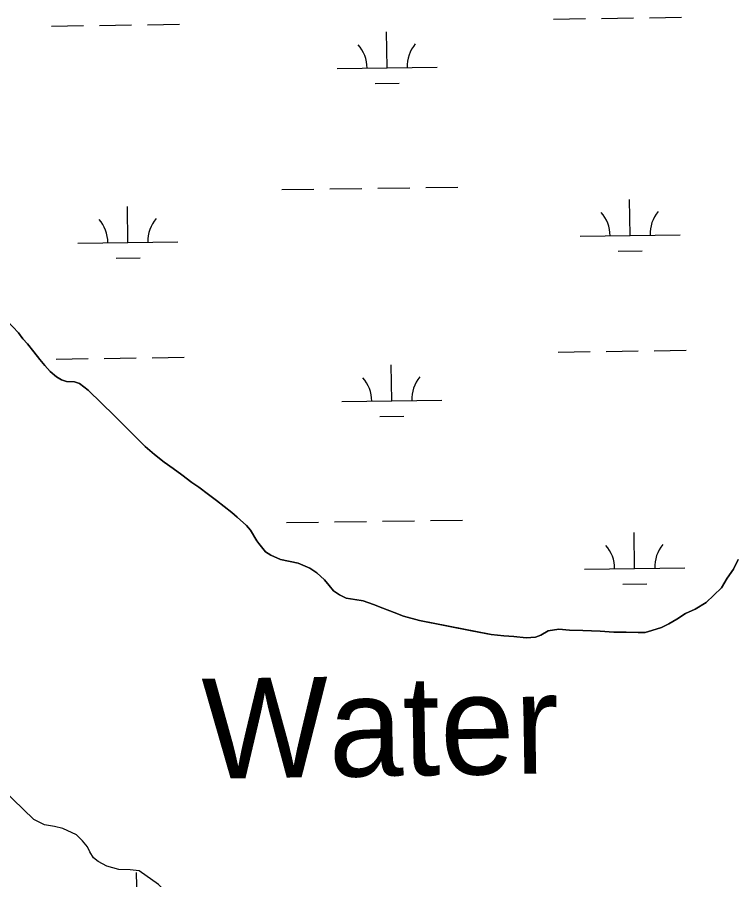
# Model space of a CAD drawing. Extents: x 3767014 to 3805179, y 361544 to 387384.
# Drawn here: x 3801628 to 3802347, y 371130 to 371992 of the extents above; entities that cross this region are included whole.
import ezdxf

# ---------------------------------------------------------------- set-up
doc = ezdxf.new("R2010")
doc.units = 0
for name, color, linetype in [('V-RIVR-IDEN', 7, 'Continuous'), ('V-TOPO-SHOR', 7, 'Continuous'), ('V-WETL-SWMP', 7, 'Continuous')]:
    doc.layers.add(name, color=color, linetype=linetype)

msp = doc.modelspace()

# ---------------------------------------------------------------- linework, layer by layer
at = {"layer": 'V-TOPO-SHOR'}
for points in [[(3801618.253, 371688.365), (3801629.765, 371676.325), (3801634.025, 371670.388), (3801638.672, 371665.251), (3801645.148, 371657.346), (3801651.021, 371649.631), (3801655.879, 371643.7), (3801661.333, 371637.777), (3801667.581, 371632.262), (3801672.603, 371629.327), (3801677.611, 371627.787), (3801685.796, 371627.283), (3801690.806, 371625.545), (3801699.459, 371619.059), (3801725.493, 371593.418), (3801736.798, 371581.975), (3801747.089, 371571.918), (3801756.37, 371562.845), (3801765.642, 371554.77), (3801775.108, 371547.098), (3801784.36, 371540.618), (3801792.813, 371534.331), (3801802.876, 371526.663), (3801809.911, 371522.155), (3801819.574, 371514.883), (3801827.624, 371508.79), (3801842.925, 371496.795), (3801848.365, 371492.267), (3801857.439, 371483.991), (3801861.486, 371479.049), (3801867.991, 371468.549), (3801869.815, 371465.975), (3801876.498, 371457.471), (3801881.724, 371454.139), (3801891.551, 371449.863), (3801909.352, 371446.076), (3801920.98, 371441.22), (3801927.819, 371436.51), (3801935.478, 371429.614), (3801940.133, 371423.882), (3801944.584, 371418.746), (3801950.418, 371414.422), (3801957.24, 371411.109), (3801965.836, 371409.81), (3801974.231, 371408.51), (3801984.448, 371404.836), (3801993.869, 371401.151), (3802005.291, 371396.894), (3802014.312, 371393.205), (3802030.526, 371388.802), (3802082.918, 371378.627), (3802101.917, 371374.855), (3802114.902, 371373.608), (3802124.886, 371372.924), (3802137.071, 371371.666), (3802146.443, 371372.172), (3802151.804, 371374.429), (3802158.94, 371378.701), (3802169.696, 371380.221), (3802180.282, 371379.344), (3802193.852, 371379.101), (3802211.02, 371378.3), (3802224.601, 371377.257), (3802236.971, 371377.401), (3802249.148, 371376.942), (3802255.931, 371377.02), (3802262.691, 371378.892), (3802272.235, 371381.994), (3802279.575, 371385.67)], [(3802279.575, 371385.67), (3802287.503, 371390.35), (3802296.219, 371395.837), (3802305.943, 371400.338), (3802317.043, 371406.851), (3802332.237, 371421.59), (3802337.914, 371431.232), (3802344.196, 371440.282), (3802348.875, 371449.716)], [(3801833.76, 371065.861), (3801820.647, 371068.513), (3801809.852, 371072.597), (3801795.743, 371080.379), (3801789.12, 371087.312), (3801784.819, 371095.676), (3801779.996, 371108.703), (3801777.092, 371117.55), (3801769.525, 371125.407), (3801750.212, 371138.737), (3801741.32, 371140.037), (3801730.101, 371140.377), (3801717.913, 371143.509), (3801709.451, 371148.084), (3801704.734, 371151.768), (3801700.927, 371157.8), (3801698.533, 371162.914), (3801693.79, 371168.935), (3801687.646, 371174.937), (3801674.02, 371181.325), (3801665.589, 371183.097), (3801655.754, 371184.854), (3801644.945, 371190.338), (3801613.758, 371220.356)]]:
    msp.add_lwpolyline(points, dxfattribs=at)
at = {"layer": 'V-WETL-SWMP'}
for p, q in [((3801758.583, 371984.091), (3801790.58, 371984.535)), ((3802164.452, 371989.729), (3802196.449, 371990.173)), ((3802212.447, 371990.396), (3802244.444, 371990.84)), ((3802260.443, 371991.062), (3802292.44, 371991.507)), ((3801662.592, 371982.758), (3801694.589, 371983.202)), ((3801710.588, 371983.424), (3801742.585, 371983.869)), ((3801998.049, 371940.983), (3801997.549, 371976.98)), ((3801948.054, 371940.288), (3802048.044, 371941.677)), ((3801986.265, 371925.387), (3802010.262, 371925.72)), ((3801940.879, 371820.106), (3801972.875, 371820.551)), ((3801988.874, 371820.773), (3802020.871, 371821.217)), ((3802036.869, 371821.44), (3802068.866, 371821.884)), ((3801892.883, 371819.44), (3801924.88, 371819.884)), ((3802240.87, 371773.527), (3802240.37, 371809.523)), ((3801739.011, 371766.555), (3801738.511, 371802.552)), ((3802190.875, 371772.832), (3802290.866, 371774.221)), ((3801689.016, 371765.861), (3801789.006, 371767.25)), ((3802229.086, 371757.93), (3802253.084, 371758.264)), ((3801727.226, 371750.959), (3801751.224, 371751.292)), ((3801629.765, 371676.324), (3801618.254, 371688.364)), ((3801634.024, 371670.387), (3801629.765, 371676.324)), ((3801638.672, 371665.252), (3801634.024, 371670.387)), ((3801645.147, 371657.345), (3801638.672, 371665.252)), ((3801651.022, 371649.631), (3801645.147, 371657.345)), ((3802169.073, 371657.086), (3802201.07, 371657.531)), ((3802217.068, 371657.753), (3802249.065, 371658.197)), ((3802265.064, 371658.42), (3802297.061, 371658.864)), ((3801655.879, 371643.701), (3801651.022, 371649.631)), ((3801667.213, 371650.115), (3801699.21, 371650.559)), ((3801715.209, 371650.781), (3801747.206, 371651.226)), ((3801763.204, 371651.448), (3801795.201, 371651.893)), ((3801661.334, 371637.777), (3801655.879, 371643.701)), ((3802002.67, 371608.34), (3802002.17, 371644.337)), ((3801667.582, 371632.262), (3801661.334, 371637.777)), ((3801672.604, 371629.327), (3801667.582, 371632.262)), ((3801677.61, 371627.788), (3801672.604, 371629.327)), ((3801685.797, 371627.283), (3801677.61, 371627.788)), ((3801690.805, 371625.544), (3801685.797, 371627.283)), ((3801699.459, 371619.059), (3801690.805, 371625.544)), ((3801725.492, 371593.418), (3801699.459, 371619.059)), ((3801952.675, 371607.646), (3802052.665, 371609.035)), ((3801736.797, 371581.975), (3801725.492, 371593.418)), ((3801990.885, 371592.744), (3802014.883, 371593.077)), ((3801756.371, 371562.845), (3801736.797, 371581.975)), ((3801765.642, 371554.77), (3801756.371, 371562.845)), ((3801775.108, 371547.097), (3801765.642, 371554.77)), ((3801784.36, 371540.619), (3801775.108, 371547.097)), ((3801792.812, 371534.33), (3801784.36, 371540.619)), ((3801802.877, 371526.664), (3801792.812, 371534.33)), ((3801809.912, 371522.155), (3801802.877, 371526.664)), ((3801819.573, 371514.883), (3801809.912, 371522.155)), ((3801827.624, 371508.79), (3801819.573, 371514.883)), ((3801842.926, 371496.794), (3801827.624, 371508.79)), ((3801848.365, 371492.267), (3801842.926, 371496.794)), ((3801857.439, 371483.991), (3801848.365, 371492.267)), ((3801897.504, 371486.797), (3801929.501, 371487.241)), ((3801945.499, 371487.463), (3801977.496, 371487.908)), ((3801993.495, 371488.13), (3802025.492, 371488.575)), ((3802041.49, 371488.797), (3802073.487, 371489.241)), ((3801861.486, 371479.049), (3801857.439, 371483.991)), ((3801867.991, 371468.548), (3801861.486, 371479.049)), ((3802245.491, 371440.884), (3802244.991, 371476.88)), ((3801869.816, 371465.975), (3801867.991, 371468.548)), ((3801876.498, 371457.472), (3801869.816, 371465.975)), ((3801881.724, 371454.14), (3801876.498, 371457.472)), ((3801891.55, 371449.863), (3801881.724, 371454.14)), ((3801909.352, 371446.076), (3801891.55, 371449.863)), ((3801920.98, 371441.221), (3801909.352, 371446.076)), ((3802195.496, 371440.189), (3802295.486, 371441.578)), ((3802348.876, 371449.715), (3802344.196, 371440.283)), ((3801927.818, 371436.511), (3801920.98, 371441.221)), ((3801935.479, 371429.615), (3801927.818, 371436.511)), ((3802344.196, 371440.283), (3802337.914, 371431.233)), ((3801940.134, 371423.882), (3801935.479, 371429.615)), ((3802233.707, 371425.287), (3802257.704, 371425.621)), ((3802337.914, 371431.233), (3802332.238, 371421.59)), ((3801944.583, 371418.745), (3801940.134, 371423.882)), ((3801950.419, 371414.422), (3801944.583, 371418.745)), ((3802332.238, 371421.59), (3802317.043, 371406.85)), ((3801957.241, 371411.108), (3801950.419, 371414.422)), ((3801974.231, 371408.51), (3801957.241, 371411.108)), ((3801984.449, 371404.836), (3801974.231, 371408.51)), ((3801993.869, 371401.152), (3801984.449, 371404.836)), ((3802005.291, 371396.894), (3801993.869, 371401.152)), ((3802305.944, 371400.338), (3802296.219, 371395.837)), ((3802317.043, 371406.85), (3802305.944, 371400.338)), ((3802014.312, 371393.206), (3802005.291, 371396.894)), ((3802030.525, 371388.802), (3802014.312, 371393.206)), ((3802287.502, 371390.35), (3802279.575, 371385.67)), ((3802296.219, 371395.837), (3802287.502, 371390.35)), ((3802101.917, 371374.855), (3802030.525, 371388.802)), ((3802272.234, 371381.994), (3802262.692, 371378.892)), ((3802279.575, 371385.67), (3802272.234, 371381.994)), ((3802114.901, 371373.607), (3802101.917, 371374.855)), ((3802124.885, 371372.923), (3802114.901, 371373.607)), ((3802137.071, 371371.666), (3802124.885, 371372.923)), ((3802151.804, 371374.429), (3802146.443, 371372.173)), ((3802158.939, 371378.701), (3802151.804, 371374.429)), ((3802169.696, 371380.221), (3802158.939, 371378.701)), ((3802180.281, 371379.344), (3802169.696, 371380.221)), ((3802193.852, 371379.101), (3802180.281, 371379.344)), ((3802211.021, 371378.3), (3802193.852, 371379.101)), ((3802224.601, 371377.258), (3802211.021, 371378.3)), ((3802236.97, 371377.4), (3802224.601, 371377.258)), ((3802249.147, 371376.941), (3802236.97, 371377.4)), ((3802255.93, 371377.019), (3802249.147, 371376.941)), ((3802262.692, 371378.892), (3802255.93, 371377.019)), ((3802146.443, 371372.173), (3802137.071, 371371.666)), ((3801644.946, 371190.339), (3801613.759, 371220.356)), ((3801655.756, 371184.855), (3801644.946, 371190.339)), ((3801665.59, 371183.098), (3801655.756, 371184.855)), ((3801674.022, 371181.326), (3801665.59, 371183.098)), ((3801687.647, 371174.939), (3801674.022, 371181.326)), ((3801693.791, 371168.935), (3801687.647, 371174.939)), ((3801698.533, 371162.914), (3801693.791, 371168.935)), ((3801700.928, 371157.801), (3801698.533, 371162.914)), ((3801704.736, 371151.77), (3801700.928, 371157.801)), ((3801709.451, 371148.085), (3801704.736, 371151.77)), ((3801717.915, 371143.509), (3801709.451, 371148.085)), ((3801730.101, 371140.378), (3801717.915, 371143.509)), ((3801741.32, 371140.039), (3801730.101, 371140.378)), ((3801750.214, 371138.739), (3801741.32, 371140.039)), ((3801748.253, 371101.271), (3801747.753, 371137.268)), ((3801769.526, 371125.408), (3801750.214, 371138.739))]:
    msp.add_line(p, q, dxfattribs=at)
for centre, start, end in [((3801942.805, 371940.69), 0.024037, 41.567696), ((3802053.28, 371942.225), 140.024034, 181.567693), ((3802185.626, 371773.234), 0.024037, 41.567696), ((3802296.101, 371774.769), 140.024034, 181.567693), ((3801683.767, 371766.263), 0.024037, 41.567696), ((3801794.242, 371767.797), 140.024034, 181.567693), ((3801947.426, 371608.048), 0.024037, 41.567696), ((3802057.901, 371609.582), 140.024034, 181.567693), ((3802190.247, 371440.591), 0.024037, 41.567696), ((3802300.722, 371442.126), 140.024034, 181.567693)]:
    msp.add_arc(centre, 35.246, start, end, dxfattribs=at)

# ---------------------------------------------------------------- texts
at = {"layer": 'V-RIVR-IDEN'}
msp.add_text('Water', height=100, rotation=0.919589, dxfattribs=at).set_placement((3801813.985, 371230.727))

doc.saveas('drawing.dxf')
